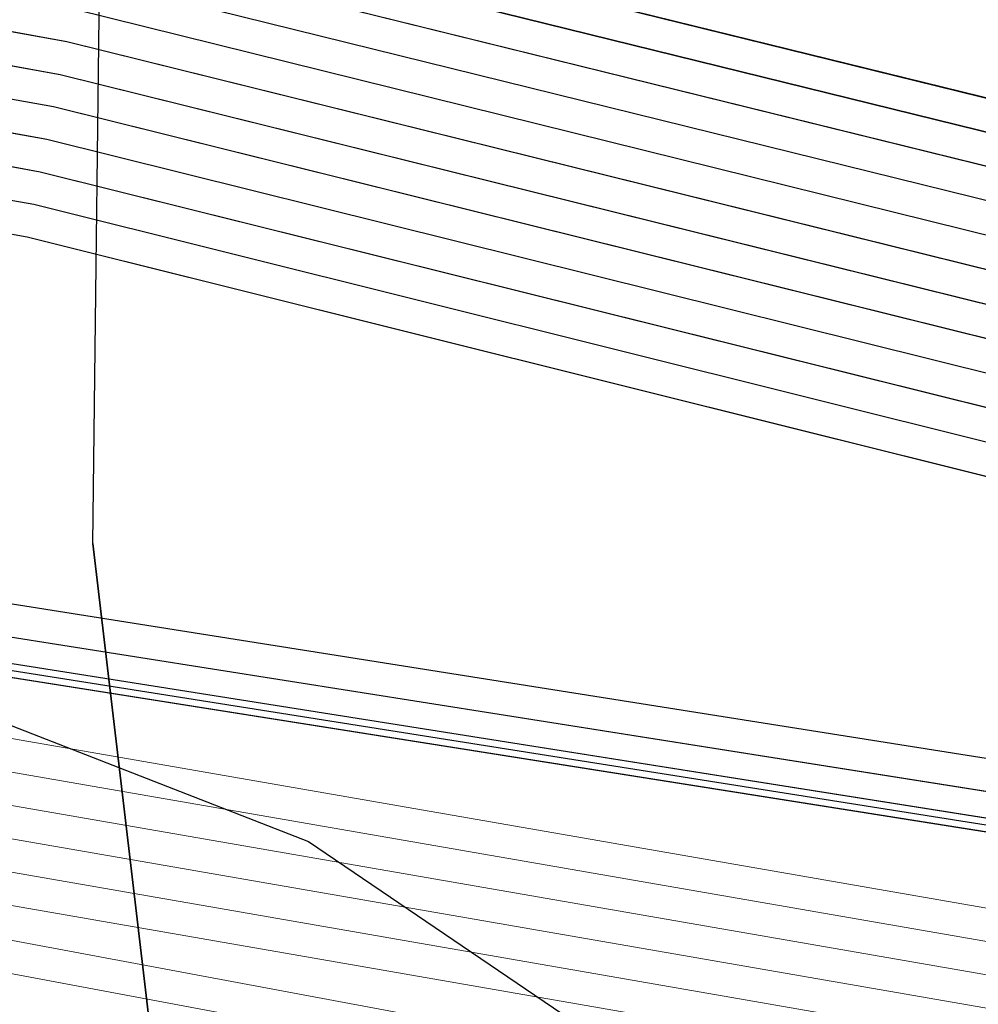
# Model space of a CAD drawing. Header units: metres. Extents: x -502 to 161, y -108 to 174.
# Tile 304 of 656: x -178.27 to -176.82, y -31.31 to -29.83. Entities that reach past the tile are written whole.
import ezdxf

# ---------------------------------------------------------------- set-up
doc = ezdxf.new("R2010")
doc.units = ezdxf.units.M
doc.header["$LTSCALE"] = 0.1
for name, color, linetype in [('BRI31-005.05-5p02-Koordinierung Lageplan 4. BA ZOB West 2022-06-15', 7, 'Continuous'), ('BRI31-005.06-5f07-Koordinierung Lageplan 4. BA ZOB Fernbusbahnh', 7, 'Continuous'), ('BRI32-005.02-5f05-Koordinierung Schemaplan 4 BA ZOB Teilbereich', 7, 'Continuous'), ('BRI32-005.03-5f06-Koordinierung Schemaplan 4 BA ZOB Teilbereich 2 Ost - Bahnhofsallee 2023-01-21', 7, 'Continuous')]:
    doc.layers.add(name, color=color, linetype=linetype)

msp = doc.modelspace()

# ---------------------------------------------------------------- linework, layer by layer
at = {"layer": 'BRI31-005.05-5p02-Koordinierung Lageplan 4. BA ZOB West 2022-06-15', "color": 190, "linetype": 'Continuous', "lineweight": 35, "true_color": 0x7f00ff, "transparency": 33554687, "flags": 128}
for points in [[(-55.7007, -13.3634), (-59.4327, -13.9934), (-61.4087, -14.3464), (-62.2647, -14.4984), (-62.6667, -14.5974), (-62.8907, -14.7334), (-63.5967, -15.2334), (-64.4177, -15.8004), (-64.8657, -15.8864), (-69.7037, -16.7484), (-75.4637, -17.6884), (-81.7337, -18.6534), (-88.9077, -20.0034), (-93.6827, -20.7334), (-98.9647, -21.6334), (-104.5957, -22.9234), (-121.8907, -26.2934), (-126.8117, -27.2034), (-150.4477, -31.7134), (-157.1307, -33.0134), (-162.7687, -32.1234), (-174.7807, -30.4434), (-178.1477, -29.6134), (-179.1357, -29.4334)], [(-93.6747, -20.7824), (-98.9547, -21.6824), (-104.5847, -22.9724), (-121.8807, -26.3424), (-126.8027, -27.2524), (-150.4387, -31.7624), (-150.7407, -31.8214), (-157.1297, -33.0644), (-162.7757, -32.1724), (-174.7877, -30.4934), (-178.1567, -29.6624), (-179.1357, -29.4844)]]:
    msp.add_lwpolyline(points, dxfattribs=at)
at = {"layer": 'BRI31-005.05-5p02-Koordinierung Lageplan 4. BA ZOB West 2022-06-15', "color": 250, "linetype": 'Continuous', "lineweight": 25, "true_color": 0x333333, "transparency": 33554687, "flags": 128}
for points in [[(-179.1357, -29.7394), (-178.2047, -29.9074), (-176.5237, -30.3244), (-174.8367, -30.8434), (-162.8247, -32.5154), (-157.1227, -33.4214), (-150.6707, -32.1644), (-150.3757, -32.1054), (-126.7397, -27.5954), (-121.8107, -26.6854), (-104.5117, -23.3154), (-93.6067, -21.1744), (-88.8337, -20.4444), (-81.6527, -19.0944), (-75.3827, -18.1294), (-69.6317, -17.1894), (-64.2647, -16.2324), (-63.2977, -15.6984), (-62.6077, -15.0894), (-62.1947, -14.8414), (-59.6597, -14.3864), (-59.3767, -14.3364), (-55.6447, -13.7064)], [(-55.6367, -13.7554), (-59.3687, -14.3854), (-59.6507, -14.4354), (-62.1767, -14.8894), (-62.5777, -15.1304), (-63.2687, -15.7394), (-64.2477, -16.2804), (-69.6237, -17.2384), (-75.3737, -18.1784), (-81.6437, -19.1434), (-88.8257, -20.4934), (-93.5977, -21.2234), (-104.5017, -23.3644), (-121.8007, -26.7344), (-126.7307, -27.6444), (-150.3667, -32.1544), (-150.6607, -32.2134), (-157.1217, -33.4724), (-162.8317, -32.5644), (-174.8437, -30.8934), (-176.5357, -30.3734), (-178.2147, -29.9564), (-179.1357, -29.7904)], [(-55.6287, -13.8044), (-59.3607, -14.4344), (-59.6427, -14.4844), (-62.1587, -14.9374), (-62.5477, -15.1714), (-63.2397, -15.7804), (-64.2307, -16.3284), (-69.6157, -17.2874), (-75.3647, -18.2274), (-81.6347, -19.1924), (-88.8177, -20.5424), (-93.5887, -21.2724), (-104.4917, -23.4134), (-121.7907, -26.7834), (-126.7217, -27.6934), (-150.3577, -32.2034), (-150.6507, -32.2624), (-157.1207, -33.5234), (-162.8387, -32.6134), (-174.8507, -30.9434), (-176.5477, -30.4224), (-178.2247, -30.0054), (-179.1357, -29.8414)], [(-55.6207, -13.8534), (-59.3527, -14.4834), (-59.6277, -14.5324), (-62.1407, -14.9854), (-62.5177, -15.2124), (-63.2107, -15.8214), (-64.2137, -16.3764), (-69.6077, -17.3364), (-75.3557, -18.2764), (-81.6257, -19.2414), (-88.8097, -20.5914), (-93.5797, -21.3214), (-104.4817, -23.4624), (-121.7807, -26.8324), (-126.7127, -27.7424), (-150.3487, -32.2524), (-150.6407, -32.3114), (-157.1197, -33.5744), (-162.8457, -32.6624), (-174.8577, -30.9934), (-176.5597, -30.4714), (-178.2347, -30.0544), (-179.1357, -29.8924)], [(-55.6127, -13.9024), (-59.3447, -14.5324), (-59.6247, -14.5824), (-62.1227, -15.0334), (-62.4877, -15.2534), (-63.1817, -15.8624), (-64.1967, -16.4244), (-69.5997, -17.3854), (-75.3467, -18.3254), (-81.6167, -19.2904), (-88.8017, -20.6404), (-93.5707, -21.3704), (-104.4717, -23.5114), (-121.7707, -26.8814), (-126.7037, -27.7914), (-150.3397, -32.3014), (-150.6307, -32.3604), (-157.1187, -33.6254), (-162.8527, -32.7114), (-174.8647, -31.0434), (-176.5717, -30.5204), (-178.2447, -30.1034), (-179.1357, -29.9434)], [(-55.6047, -13.9514), (-59.3367, -14.5814), (-62.1047, -15.0814), (-62.4577, -15.2944), (-63.1527, -15.9034), (-64.1797, -16.4724), (-69.5917, -17.4344), (-75.3377, -18.3744), (-81.6077, -19.3394), (-88.7937, -20.6894), (-93.5617, -21.4194), (-104.4617, -23.5604), (-121.7607, -26.9304), (-126.6947, -27.8404), (-150.3307, -32.3504), (-150.6207, -32.4094), (-157.1177, -33.6764), (-162.8597, -32.7604), (-174.8717, -31.0934), (-176.5837, -30.5694), (-178.2547, -30.1524), (-179.1357, -29.9944)], [(-56.5667, -14.3244), (-56.9487, -14.6244), (-57.8377, -15.3484), (-58.3257, -15.4954), (-59.9937, -15.7044), (-61.6697, -15.9144), (-63.7887, -16.4534), (-69.5837, -17.4834), (-75.3287, -18.4234), (-81.5687, -19.5644), (-84.6457, -20.1594), (-93.6297, -21.6994), (-104.3877, -23.8594), (-121.7187, -27.1554), (-122.6217, -27.3224), (-126.1537, -27.9814), (-137.6357, -30.1594), (-150.2927, -32.5534), (-151.8867, -32.8594), (-157.0417, -33.8394), (-163.2567, -32.9244), (-174.3647, -31.3244), (-178.3997, -30.6854)], [(-56.5467, -14.3734), (-56.9177, -14.6634), (-57.8137, -15.3934), (-58.3107, -15.5434), (-58.9957, -15.6304), (-59.9877, -15.7544), (-61.6607, -15.9634), (-63.7777, -16.5024), (-69.5757, -17.5324), (-75.3197, -18.4724), (-81.5597, -19.6134), (-84.6367, -20.2084), (-93.6207, -21.7484), (-104.3777, -23.9084), (-121.7097, -27.2044), (-122.6127, -27.3714), (-126.1447, -28.0304), (-137.6267, -30.2084), (-150.2837, -32.6024), (-151.8777, -32.9084), (-157.0407, -33.8904), (-163.2637, -32.9734), (-174.3717, -31.3734), (-178.4067, -30.7344)], [(-62.5057, -14.9114), (-62.7017, -15.0274), (-63.4007, -15.5204), (-64.2987, -16.1364), (-69.6477, -17.0914), (-75.4007, -18.0314), (-81.6707, -18.9964), (-88.8497, -20.3464), (-93.6247, -21.0764), (-104.5317, -23.2174), (-121.8307, -26.5874), (-126.7577, -27.4974), (-150.3937, -32.0074), (-150.6907, -32.0664), (-157.1247, -33.3194), (-162.8107, -32.4174), (-174.8227, -30.7434), (-176.4997, -30.2264), (-178.1847, -29.8094), (-179.1357, -29.6374)], [(-62.4797, -14.9544), (-62.6747, -15.0694), (-63.3727, -15.5614), (-64.2817, -16.1844), (-69.6397, -17.1404), (-75.3917, -18.0804), (-81.6617, -19.0454), (-88.8417, -20.3954), (-93.6157, -21.1254), (-104.5217, -23.2664), (-121.8207, -26.6364), (-126.7487, -27.5464), (-150.3847, -32.0564), (-150.6807, -32.1154), (-157.1237, -33.3704), (-162.8177, -32.4664), (-174.8297, -30.7934), (-176.5117, -30.2754), (-178.1947, -29.8584), (-179.1357, -29.6884)], [(-93.6667, -20.8314), (-98.9447, -21.7314), (-104.5737, -23.0214), (-121.8707, -26.3914), (-126.7937, -27.3014), (-150.4297, -31.8114), (-150.7307, -31.8704), (-157.1287, -33.1154), (-162.7827, -32.2214), (-174.7947, -30.5434), (-178.1657, -29.7114), (-179.1357, -29.5354)], [(-93.6587, -20.8804), (-98.9347, -21.7804), (-104.5627, -23.0704), (-121.8607, -26.4404), (-126.7847, -27.3504), (-150.4207, -31.8604), (-150.7207, -31.9194), (-157.1277, -33.1664), (-162.7897, -32.2704), (-174.8017, -30.5934), (-178.1747, -29.7604), (-179.1357, -29.5864)], [(-178.4137, -30.7834), (-174.3787, -31.4224), (-163.2707, -33.0224), (-157.0397, -33.9414), (-154.7687, -33.5094)], [(-178.4207, -30.8324), (-177.8307, -31.0624), (-177.0807, -31.5714), (-176.8157, -32.3424), (-176.5997, -34.5144)]]:
    msp.add_lwpolyline(points, dxfattribs=at)
at = {"layer": 'BRI31-005.05-5p02-Koordinierung Lageplan 4. BA ZOB West 2022-06-15', "color": 7, "linetype": 'Continuous', "lineweight": 13, "transparency": 33554687, "flags": 128}
for points in [[(-61.4667, -16.5364), (-61.8967, -16.5874), (-64.8047, -17.0724), (-67.0677, -17.3534), (-81.2107, -19.8354), (-82.4137, -20.0454), (-83.9977, -20.3754), (-88.8717, -21.3944), (-93.5607, -22.0544), (-96.7847, -22.7254), (-98.7487, -23.1054), (-104.2927, -24.2564), (-104.8637, -24.3634), (-122.5617, -27.6464), (-126.0927, -28.3114), (-137.5747, -30.4814), (-151.2867, -33.0514), (-152.1117, -33.2054), (-156.9627, -34.1054), (-163.4867, -33.2114), (-174.4007, -31.5814), (-178.4277, -30.8814)], [(-61.4607, -16.5864), (-61.8897, -16.6374), (-64.7977, -17.1214), (-67.0607, -17.4024), (-81.2017, -19.8844), (-82.4047, -20.0944), (-83.9877, -20.4244), (-88.8627, -21.4434), (-93.5517, -22.1034), (-96.7747, -22.7744), (-98.7387, -23.1544), (-104.2827, -24.3054), (-104.8547, -24.4124), (-122.5527, -27.6954), (-126.0837, -28.3604), (-137.5657, -30.5304), (-151.2777, -33.1004), (-152.1027, -33.2544), (-156.9617, -34.1564), (-163.4937, -33.2604), (-174.4077, -31.6304), (-178.4347, -30.9304)], [(-178.4417, -30.9794), (-174.4147, -31.6794), (-163.5007, -33.3094), (-156.9607, -34.2074), (-152.0937, -33.3034), (-151.2687, -33.1494), (-137.5567, -30.5794), (-126.0747, -28.4094), (-122.5437, -27.7444), (-104.8457, -24.4614), (-104.2727, -24.3544), (-98.7287, -23.2034), (-96.7647, -22.8234), (-93.5427, -22.1524), (-88.8537, -21.4924), (-83.9777, -20.4734), (-82.3957, -20.1434), (-81.1927, -19.9334), (-67.0537, -17.4514), (-64.7907, -17.1704), (-61.8827, -16.6874), (-61.4547, -16.6364)], [(-61.4487, -16.6864), (-61.8757, -16.7374), (-64.7837, -17.2194), (-67.0467, -17.5004), (-81.1837, -19.9824), (-82.3867, -20.1924), (-83.9677, -20.5224), (-88.8447, -21.5414), (-93.5337, -22.2014), (-96.7547, -22.8724), (-98.7187, -23.2524), (-104.2627, -24.4034), (-104.8367, -24.5104), (-122.5347, -27.7934), (-126.0657, -28.4584), (-137.5477, -30.6284), (-151.2597, -33.1984), (-152.0847, -33.3524), (-156.9597, -34.2584), (-163.5077, -33.3584), (-174.4217, -31.7284), (-178.4487, -31.0284)], [(-178.4557, -31.0774), (-174.4287, -31.7774), (-163.5147, -33.4074), (-156.9587, -34.3094), (-152.0757, -33.4014), (-151.2507, -33.2474), (-137.5387, -30.6774), (-126.0567, -28.5074), (-122.5257, -27.8424), (-104.8277, -24.5594), (-104.2527, -24.4524), (-98.7087, -23.3014), (-96.7447, -22.9214), (-93.5247, -22.2504), (-88.8357, -21.5904), (-83.9577, -20.5714), (-82.3777, -20.2414), (-81.1747, -20.0314), (-67.0397, -17.5494), (-64.7767, -17.2684), (-61.8687, -16.7874), (-61.4427, -16.7364)], [(-178.4627, -31.1264), (-174.4357, -31.8264), (-163.5217, -33.4564), (-156.9577, -34.3604), (-152.0667, -33.4504), (-151.2417, -33.2964), (-137.5297, -30.7264), (-126.0477, -28.5564), (-122.5167, -27.8914), (-104.8187, -24.6084), (-104.2427, -24.5014), (-98.6987, -23.3504), (-96.7347, -22.9704), (-93.5157, -22.2994), (-88.8267, -21.6394), (-83.9477, -20.6204), (-82.3687, -20.2904), (-81.1657, -20.0804), (-67.0327, -17.5984), (-64.7697, -17.3174), (-61.8617, -16.8374), (-61.4367, -16.7864)], [(-96.7147, -23.0684), (-98.6787, -23.4484), (-104.2227, -24.5994), (-104.8007, -24.7064), (-122.4987, -27.9894), (-126.0287, -28.6544), (-137.5117, -30.8244), (-151.2237, -33.3944), (-152.0487, -33.5484), (-156.9557, -34.4624), (-163.5357, -33.5544), (-174.4497, -31.9244), (-178.4697, -31.1754)], [(-96.7047, -23.1184), (-98.6687, -23.4984), (-104.2127, -24.6474), (-104.7917, -24.7554), (-122.4897, -28.0384), (-126.0197, -28.7034), (-137.5027, -30.8734), (-151.2147, -33.4434), (-152.0397, -33.5974), (-156.9547, -34.5134), (-163.5427, -33.6034), (-174.4567, -31.9734), (-178.4767, -31.2244)]]:
    msp.add_lwpolyline(points, dxfattribs=at)
at = {"layer": 'BRI31-005.05-5p02-Koordinierung Lageplan 4. BA ZOB West 2022-06-15', "color": 6, "linetype": 'Continuous', "lineweight": 25, "true_color": 0xff00ff, "transparency": 33554687, "flags": 128}
msp.add_lwpolyline([(-177.0647, -43.3264), (-177.1607, -42.8134), (-176.5507, -40.6574), (-177.0877, -36.3934), (-177.2027, -34.9934), (-177.7077, -33.4534), (-177.9407, -32.4334), (-178.1557, -30.6134), (-178.1307, -28.5234), (-176.8017, -28.7234), (-175.2897, -29.1734)], dxfattribs=at)
at = {"layer": 'BRI31-005.05-5p02-Koordinierung Lageplan 4. BA ZOB West 2022-06-15', "color": 30, "linetype": 'Continuous', "lineweight": 25, "true_color": 0xff7f00, "transparency": 33554687, "flags": 128}
msp.add_lwpolyline([(-178.1557, -30.6134), (-177.9407, -32.4334), (-177.7077, -33.4534), (-177.2027, -34.9934), (-177.0877, -36.3934)], dxfattribs=at)
at = {"layer": 'BRI31-005.05-5p02-Koordinierung Lageplan 4. BA ZOB West 2022-06-15', "color": 114, "linetype": 'Continuous', "lineweight": 25, "true_color": 0x00994c, "transparency": 33554687, "flags": 128}
msp.add_lwpolyline([(-147.5077, -48.5404), (-149.9317, -47.5274), (-150.3717, -47.1584), (-151.4517, -44.7494), (-152.9727, -41.2184), (-153.1397, -40.7934), (-153.4967, -37.8694), (-154.1307, -34.4404), (-154.2627, -33.7494), (-154.4377, -33.5644), (-154.7687, -33.4994), (-154.8317, -33.5104), (-157.0407, -33.9304), (-163.2697, -33.0124), (-174.3777, -31.4124), (-178.4117, -30.7734)], dxfattribs=at)
at = {"layer": 'BRI31-005.05-5p02-Koordinierung Lageplan 4. BA ZOB West 2022-06-15', "color": 1, "linetype": 'Continuous', "lineweight": 25, "true_color": 0xff0000, "transparency": 33554687, "flags": 128}
msp.add_lwpolyline([(-178.4147, -30.7934), (-174.3807, -31.4324), (-163.2727, -33.0324), (-157.0397, -33.9514), (-154.8247, -33.5304), (-154.7707, -33.5194), (-154.4477, -33.5824), (-154.2807, -33.7594), (-154.1507, -34.4444), (-153.5167, -37.8734), (-153.1597, -40.7974), (-152.9907, -41.2264), (-151.4697, -44.7574), (-150.3877, -47.1704), (-149.9417, -47.5454), (-147.5157, -48.5584), (-147.0537, -48.7424), (-146.8017, -48.9034), (-146.4007, -48.9914), (-146.0877, -48.9824), (-145.5437, -48.6024), (-144.8637, -48.2134), (-142.8837, -47.8324)], dxfattribs=at)
at = {"layer": 'BRI31-005.06-5f07-Koordinierung Lageplan 4. BA ZOB Fernbusbahnh', "color": 190, "linetype": 'Continuous', "lineweight": 30, "true_color": 0x7f00ff, "transparency": 33554687, "flags": 128}
for points in [[(-55.7007, -13.3634), (-59.4327, -13.9934), (-61.4087, -14.3464), (-62.2647, -14.4984), (-62.6667, -14.5974), (-62.8907, -14.7334), (-63.5967, -15.2334), (-64.4177, -15.8004), (-64.8657, -15.8864), (-69.7037, -16.7484), (-75.4637, -17.6884), (-81.7337, -18.6534), (-88.9077, -20.0034), (-93.6827, -20.7334), (-98.9647, -21.6334), (-104.5957, -22.9234), (-121.8907, -26.2934), (-126.8117, -27.2034), (-150.4477, -31.7134), (-157.1307, -33.0134), (-162.7687, -32.1234), (-174.7807, -30.4434), (-178.1477, -29.6134), (-179.1357, -29.4334)], [(-93.6747, -20.7824), (-98.9547, -21.6824), (-104.5847, -22.9724), (-121.8807, -26.3424), (-126.8027, -27.2524), (-150.4387, -31.7624), (-150.7407, -31.8214), (-157.1297, -33.0644), (-162.7757, -32.1724), (-174.7877, -30.4934), (-178.1567, -29.6624), (-179.1357, -29.4844)]]:
    msp.add_lwpolyline(points, dxfattribs=at)
at = {"layer": 'BRI31-005.06-5f07-Koordinierung Lageplan 4. BA ZOB Fernbusbahnh', "color": 250, "linetype": 'Continuous', "lineweight": 20, "true_color": 0x333333, "transparency": 33554687, "flags": 128}
for points in [[(-179.1357, -29.7394), (-178.2047, -29.9074), (-176.5237, -30.3244), (-174.8367, -30.8434), (-162.8247, -32.5154), (-157.1227, -33.4214), (-150.6707, -32.1644), (-150.3757, -32.1054), (-126.7397, -27.5954), (-121.8107, -26.6854), (-104.5117, -23.3154), (-93.6067, -21.1744), (-88.8337, -20.4444), (-81.6527, -19.0944), (-75.3827, -18.1294), (-69.6317, -17.1894), (-64.2647, -16.2324), (-63.2977, -15.6984), (-62.6077, -15.0894), (-62.1947, -14.8414), (-59.6597, -14.3864), (-59.3767, -14.3364), (-55.6447, -13.7064)], [(-55.6367, -13.7554), (-59.3687, -14.3854), (-59.6507, -14.4354), (-62.1767, -14.8894), (-62.5777, -15.1304), (-63.2687, -15.7394), (-64.2477, -16.2804), (-69.6237, -17.2384), (-75.3737, -18.1784), (-81.6437, -19.1434), (-88.8257, -20.4934), (-93.5977, -21.2234), (-104.5017, -23.3644), (-121.8007, -26.7344), (-126.7307, -27.6444), (-150.3667, -32.1544), (-150.6607, -32.2134), (-157.1217, -33.4724), (-162.8317, -32.5644), (-174.8437, -30.8934), (-176.5357, -30.3734), (-178.2147, -29.9564), (-179.1357, -29.7904)], [(-55.6287, -13.8044), (-59.3607, -14.4344), (-59.6427, -14.4844), (-62.1587, -14.9374), (-62.5477, -15.1714), (-63.2397, -15.7804), (-64.2307, -16.3284), (-69.6157, -17.2874), (-75.3647, -18.2274), (-81.6347, -19.1924), (-88.8177, -20.5424), (-93.5887, -21.2724), (-104.4917, -23.4134), (-121.7907, -26.7834), (-126.7217, -27.6934), (-150.3577, -32.2034), (-150.6507, -32.2624), (-157.1207, -33.5234), (-162.8387, -32.6134), (-174.8507, -30.9434), (-176.5477, -30.4224), (-178.2247, -30.0054), (-179.1357, -29.8414)], [(-55.6207, -13.8534), (-59.3527, -14.4834), (-59.6277, -14.5324), (-62.1407, -14.9854), (-62.5177, -15.2124), (-63.2107, -15.8214), (-64.2137, -16.3764), (-69.6077, -17.3364), (-75.3557, -18.2764), (-81.6257, -19.2414), (-88.8097, -20.5914), (-93.5797, -21.3214), (-104.4817, -23.4624), (-121.7807, -26.8324), (-126.7127, -27.7424), (-150.3487, -32.2524), (-150.6407, -32.3114), (-157.1197, -33.5744), (-162.8457, -32.6624), (-174.8577, -30.9934), (-176.5597, -30.4714), (-178.2347, -30.0544), (-179.1357, -29.8924)], [(-55.6127, -13.9024), (-59.3447, -14.5324), (-59.6247, -14.5824), (-62.1227, -15.0334), (-62.4877, -15.2534), (-63.1817, -15.8624), (-64.1967, -16.4244), (-69.5997, -17.3854), (-75.3467, -18.3254), (-81.6167, -19.2904), (-88.8017, -20.6404), (-93.5707, -21.3704), (-104.4717, -23.5114), (-121.7707, -26.8814), (-126.7037, -27.7914), (-150.3397, -32.3014), (-150.6307, -32.3604), (-157.1187, -33.6254), (-162.8527, -32.7114), (-174.8647, -31.0434), (-176.5717, -30.5204), (-178.2447, -30.1034), (-179.1357, -29.9434)], [(-55.6047, -13.9514), (-59.3367, -14.5814), (-62.1047, -15.0814), (-62.4577, -15.2944), (-63.1527, -15.9034), (-64.1797, -16.4724), (-69.5917, -17.4344), (-75.3377, -18.3744), (-81.6077, -19.3394), (-88.7937, -20.6894), (-93.5617, -21.4194), (-104.4617, -23.5604), (-121.7607, -26.9304), (-126.6947, -27.8404), (-150.3307, -32.3504), (-150.6207, -32.4094), (-157.1177, -33.6764), (-162.8597, -32.7604), (-174.8717, -31.0934), (-176.5837, -30.5694), (-178.2547, -30.1524), (-179.1357, -29.9944)], [(-56.5667, -14.3244), (-56.9487, -14.6244), (-57.8377, -15.3484), (-58.3257, -15.4954), (-59.9937, -15.7044), (-61.6697, -15.9144), (-63.7887, -16.4534), (-69.5837, -17.4834), (-75.3287, -18.4234), (-81.5687, -19.5644), (-84.6457, -20.1594), (-93.6297, -21.6994), (-104.3877, -23.8594), (-121.7187, -27.1554), (-122.6217, -27.3224), (-126.1537, -27.9814), (-137.6357, -30.1594), (-150.2927, -32.5534), (-151.8867, -32.8594), (-157.0417, -33.8394), (-163.2567, -32.9244), (-174.3647, -31.3244), (-178.3997, -30.6854)], [(-56.5467, -14.3734), (-56.9177, -14.6634), (-57.8137, -15.3934), (-58.3107, -15.5434), (-58.9957, -15.6304), (-59.9877, -15.7544), (-61.6607, -15.9634), (-63.7777, -16.5024), (-69.5757, -17.5324), (-75.3197, -18.4724), (-81.5597, -19.6134), (-84.6367, -20.2084), (-93.6207, -21.7484), (-104.3777, -23.9084), (-121.7097, -27.2044), (-122.6127, -27.3714), (-126.1447, -28.0304), (-137.6267, -30.2084), (-150.2837, -32.6024), (-151.8777, -32.9084), (-157.0407, -33.8904), (-163.2637, -32.9734), (-174.3717, -31.3734), (-178.4067, -30.7344)], [(-62.5057, -14.9114), (-62.7017, -15.0274), (-63.4007, -15.5204), (-64.2987, -16.1364), (-69.6477, -17.0914), (-75.4007, -18.0314), (-81.6707, -18.9964), (-88.8497, -20.3464), (-93.6247, -21.0764), (-104.5317, -23.2174), (-121.8307, -26.5874), (-126.7577, -27.4974), (-150.3937, -32.0074), (-150.6907, -32.0664), (-157.1247, -33.3194), (-162.8107, -32.4174), (-174.8227, -30.7434), (-176.4997, -30.2264), (-178.1847, -29.8094), (-179.1357, -29.6374)], [(-62.4797, -14.9544), (-62.6747, -15.0694), (-63.3727, -15.5614), (-64.2817, -16.1844), (-69.6397, -17.1404), (-75.3917, -18.0804), (-81.6617, -19.0454), (-88.8417, -20.3954), (-93.6157, -21.1254), (-104.5217, -23.2664), (-121.8207, -26.6364), (-126.7487, -27.5464), (-150.3847, -32.0564), (-150.6807, -32.1154), (-157.1237, -33.3704), (-162.8177, -32.4664), (-174.8297, -30.7934), (-176.5117, -30.2754), (-178.1947, -29.8584), (-179.1357, -29.6884)], [(-93.6667, -20.8314), (-98.9447, -21.7314), (-104.5737, -23.0214), (-121.8707, -26.3914), (-126.7937, -27.3014), (-150.4297, -31.8114), (-150.7307, -31.8704), (-157.1287, -33.1154), (-162.7827, -32.2214), (-174.7947, -30.5434), (-178.1657, -29.7114), (-179.1357, -29.5354)], [(-93.6587, -20.8804), (-98.9347, -21.7804), (-104.5627, -23.0704), (-121.8607, -26.4404), (-126.7847, -27.3504), (-150.4207, -31.8604), (-150.7207, -31.9194), (-157.1277, -33.1664), (-162.7897, -32.2704), (-174.8017, -30.5934), (-178.1747, -29.7604), (-179.1357, -29.5864)], [(-178.4137, -30.7834), (-174.3787, -31.4224), (-163.2707, -33.0224), (-157.0397, -33.9414), (-154.7687, -33.5094)], [(-178.4207, -30.8324), (-177.8307, -31.0624), (-177.0807, -31.5714), (-176.8157, -32.3424), (-176.5997, -34.5144)]]:
    msp.add_lwpolyline(points, dxfattribs=at)
at = {"layer": 'BRI31-005.06-5f07-Koordinierung Lageplan 4. BA ZOB Fernbusbahnh', "color": 7, "linetype": 'Continuous', "lineweight": 9, "transparency": 33554687, "flags": 128}
for points in [[(-61.4667, -16.5364), (-61.8967, -16.5874), (-64.8047, -17.0724), (-67.0677, -17.3534), (-81.2107, -19.8354), (-82.4137, -20.0454), (-83.9977, -20.3754), (-88.8717, -21.3944), (-93.5607, -22.0544), (-96.7847, -22.7254), (-98.7487, -23.1054), (-104.2927, -24.2564), (-104.8637, -24.3634), (-122.5617, -27.6464), (-126.0927, -28.3114), (-137.5747, -30.4814), (-151.2867, -33.0514), (-152.1117, -33.2054), (-156.9627, -34.1054), (-163.4867, -33.2114), (-174.4007, -31.5814), (-178.4277, -30.8814)], [(-61.4607, -16.5864), (-61.8897, -16.6374), (-64.7977, -17.1214), (-67.0607, -17.4024), (-81.2017, -19.8844), (-82.4047, -20.0944), (-83.9877, -20.4244), (-88.8627, -21.4434), (-93.5517, -22.1034), (-96.7747, -22.7744), (-98.7387, -23.1544), (-104.2827, -24.3054), (-104.8547, -24.4124), (-122.5527, -27.6954), (-126.0837, -28.3604), (-137.5657, -30.5304), (-151.2777, -33.1004), (-152.1027, -33.2544), (-156.9617, -34.1564), (-163.4937, -33.2604), (-174.4077, -31.6304), (-178.4347, -30.9304)], [(-178.4417, -30.9794), (-174.4147, -31.6794), (-163.5007, -33.3094), (-156.9607, -34.2074), (-152.0937, -33.3034), (-151.2687, -33.1494), (-137.5567, -30.5794), (-126.0747, -28.4094), (-122.5437, -27.7444), (-104.8457, -24.4614), (-104.2727, -24.3544), (-98.7287, -23.2034), (-96.7647, -22.8234), (-93.5427, -22.1524), (-88.8537, -21.4924), (-83.9777, -20.4734), (-82.3957, -20.1434), (-81.1927, -19.9334), (-67.0537, -17.4514), (-64.7907, -17.1704), (-61.8827, -16.6874), (-61.4547, -16.6364)], [(-61.4487, -16.6864), (-61.8757, -16.7374), (-64.7837, -17.2194), (-67.0467, -17.5004), (-81.1837, -19.9824), (-82.3867, -20.1924), (-83.9677, -20.5224), (-88.8447, -21.5414), (-93.5337, -22.2014), (-96.7547, -22.8724), (-98.7187, -23.2524), (-104.2627, -24.4034), (-104.8367, -24.5104), (-122.5347, -27.7934), (-126.0657, -28.4584), (-137.5477, -30.6284), (-151.2597, -33.1984), (-152.0847, -33.3524), (-156.9597, -34.2584), (-163.5077, -33.3584), (-174.4217, -31.7284), (-178.4487, -31.0284)], [(-178.4557, -31.0774), (-174.4287, -31.7774), (-163.5147, -33.4074), (-156.9587, -34.3094), (-152.0757, -33.4014), (-151.2507, -33.2474), (-137.5387, -30.6774), (-126.0567, -28.5074), (-122.5257, -27.8424), (-104.8277, -24.5594), (-104.2527, -24.4524), (-98.7087, -23.3014), (-96.7447, -22.9214), (-93.5247, -22.2504), (-88.8357, -21.5904), (-83.9577, -20.5714), (-82.3777, -20.2414), (-81.1747, -20.0314), (-67.0397, -17.5494), (-64.7767, -17.2684), (-61.8687, -16.7874), (-61.4427, -16.7364)], [(-178.4627, -31.1264), (-174.4357, -31.8264), (-163.5217, -33.4564), (-156.9577, -34.3604), (-152.0667, -33.4504), (-151.2417, -33.2964), (-137.5297, -30.7264), (-126.0477, -28.5564), (-122.5167, -27.8914), (-104.8187, -24.6084), (-104.2427, -24.5014), (-98.6987, -23.3504), (-96.7347, -22.9704), (-93.5157, -22.2994), (-88.8267, -21.6394), (-83.9477, -20.6204), (-82.3687, -20.2904), (-81.1657, -20.0804), (-67.0327, -17.5984), (-64.7697, -17.3174), (-61.8617, -16.8374), (-61.4367, -16.7864)], [(-96.7147, -23.0684), (-98.6787, -23.4484), (-104.2227, -24.5994), (-104.8007, -24.7064), (-122.4987, -27.9894), (-126.0287, -28.6544), (-137.5117, -30.8244), (-151.2237, -33.3944), (-152.0487, -33.5484), (-156.9557, -34.4624), (-163.5357, -33.5544), (-174.4497, -31.9244), (-178.4697, -31.1754)], [(-96.7047, -23.1184), (-98.6687, -23.4984), (-104.2127, -24.6474), (-104.7917, -24.7554), (-122.4897, -28.0384), (-126.0197, -28.7034), (-137.5027, -30.8734), (-151.2147, -33.4434), (-152.0397, -33.5974), (-156.9547, -34.5134), (-163.5427, -33.6034), (-174.4567, -31.9734), (-178.4767, -31.2244)]]:
    msp.add_lwpolyline(points, dxfattribs=at)
at = {"layer": 'BRI31-005.06-5f07-Koordinierung Lageplan 4. BA ZOB Fernbusbahnh', "color": 114, "linetype": 'Continuous', "lineweight": 20, "true_color": 0x00994c, "transparency": 33554687, "flags": 128}
msp.add_lwpolyline([(-147.5077, -48.5404), (-149.9317, -47.5274), (-150.3717, -47.1584), (-151.4517, -44.7494), (-152.9727, -41.2184), (-153.1397, -40.7934), (-153.4967, -37.8694), (-154.1307, -34.4404), (-154.2627, -33.7494), (-154.4377, -33.5644), (-154.7687, -33.4994), (-154.8317, -33.5104), (-157.0407, -33.9304), (-163.2697, -33.0124), (-174.3777, -31.4124), (-178.4117, -30.7734)], dxfattribs=at)
at = {"layer": 'BRI31-005.06-5f07-Koordinierung Lageplan 4. BA ZOB Fernbusbahnh', "color": 1, "linetype": 'Continuous', "lineweight": 20, "true_color": 0xff0000, "transparency": 33554687, "flags": 128}
msp.add_lwpolyline([(-178.4147, -30.7934), (-174.3807, -31.4324), (-163.2727, -33.0324), (-157.0397, -33.9514), (-154.8247, -33.5304), (-154.7707, -33.5194), (-154.4477, -33.5824), (-154.2807, -33.7594), (-154.1507, -34.4444), (-153.5167, -37.8734), (-153.1597, -40.7974), (-152.9907, -41.2264), (-151.4697, -44.7574), (-150.3877, -47.1704), (-149.9417, -47.5454), (-147.5157, -48.5584), (-147.0537, -48.7424), (-146.8017, -48.9034), (-146.4007, -48.9914), (-146.0877, -48.9824), (-145.5437, -48.6024), (-144.8637, -48.2134), (-142.8837, -47.8324)], dxfattribs=at)
at = {"layer": 'BRI32-005.02-5f05-Koordinierung Schemaplan 4 BA ZOB Teilbereich', "color": 190, "linetype": 'Continuous', "lineweight": 35, "true_color": 0x7f00ff, "transparency": 33554687, "flags": 128}
for points in [[(-55.7007, -13.3634), (-59.4327, -13.9934), (-61.4087, -14.3464), (-62.2647, -14.4984), (-62.6667, -14.5974), (-62.8907, -14.7334), (-63.5967, -15.2334), (-64.4177, -15.8004), (-64.8657, -15.8864), (-69.7037, -16.7484), (-75.4637, -17.6884), (-81.7337, -18.6534), (-88.9077, -20.0034), (-93.6827, -20.7334), (-98.9647, -21.6334), (-104.5957, -22.9234), (-121.8907, -26.2934), (-126.8117, -27.2034), (-150.4477, -31.7134), (-157.1307, -33.0134), (-162.7687, -32.1234), (-174.7807, -30.4434), (-178.1477, -29.6134), (-179.1357, -29.4334)], [(-93.6747, -20.7824), (-98.9547, -21.6824), (-104.5847, -22.9724), (-121.8807, -26.3424), (-126.8027, -27.2524), (-150.4387, -31.7624), (-150.7407, -31.8214), (-157.1297, -33.0644), (-162.7757, -32.1724), (-174.7877, -30.4934), (-178.1567, -29.6624), (-179.1357, -29.4844)]]:
    msp.add_lwpolyline(points, dxfattribs=at)
at = {"layer": 'BRI32-005.02-5f05-Koordinierung Schemaplan 4 BA ZOB Teilbereich', "color": 250, "linetype": 'Continuous', "lineweight": 25, "true_color": 0x333333, "transparency": 33554687, "flags": 128}
for points in [[(-179.1357, -29.7394), (-178.2047, -29.9074), (-176.5237, -30.3244), (-174.8367, -30.8434), (-162.8247, -32.5154), (-157.1227, -33.4214), (-150.6707, -32.1644), (-150.3757, -32.1054), (-126.7397, -27.5954), (-121.8107, -26.6854), (-104.5117, -23.3154), (-93.6067, -21.1744), (-88.8337, -20.4444), (-81.6527, -19.0944), (-75.3827, -18.1294), (-69.6317, -17.1894), (-64.2647, -16.2324), (-63.2977, -15.6984), (-62.6077, -15.0894), (-62.1947, -14.8414), (-59.6597, -14.3864), (-59.3767, -14.3364), (-55.6447, -13.7064)], [(-55.6367, -13.7554), (-59.3687, -14.3854), (-59.6507, -14.4354), (-62.1767, -14.8894), (-62.5777, -15.1304), (-63.2687, -15.7394), (-64.2477, -16.2804), (-69.6237, -17.2384), (-75.3737, -18.1784), (-81.6437, -19.1434), (-88.8257, -20.4934), (-93.5977, -21.2234), (-104.5017, -23.3644), (-121.8007, -26.7344), (-126.7307, -27.6444), (-150.3667, -32.1544), (-150.6607, -32.2134), (-157.1217, -33.4724), (-162.8317, -32.5644), (-174.8437, -30.8934), (-176.5357, -30.3734), (-178.2147, -29.9564), (-179.1357, -29.7904)], [(-55.6287, -13.8044), (-59.3607, -14.4344), (-59.6427, -14.4844), (-62.1587, -14.9374), (-62.5477, -15.1714), (-63.2397, -15.7804), (-64.2307, -16.3284), (-69.6157, -17.2874), (-75.3647, -18.2274), (-81.6347, -19.1924), (-88.8177, -20.5424), (-93.5887, -21.2724), (-104.4917, -23.4134), (-121.7907, -26.7834), (-126.7217, -27.6934), (-150.3577, -32.2034), (-150.6507, -32.2624), (-157.1207, -33.5234), (-162.8387, -32.6134), (-174.8507, -30.9434), (-176.5477, -30.4224), (-178.2247, -30.0054), (-179.1357, -29.8414)], [(-55.6207, -13.8534), (-59.3527, -14.4834), (-59.6277, -14.5324), (-62.1407, -14.9854), (-62.5177, -15.2124), (-63.2107, -15.8214), (-64.2137, -16.3764), (-69.6077, -17.3364), (-75.3557, -18.2764), (-81.6257, -19.2414), (-88.8097, -20.5914), (-93.5797, -21.3214), (-104.4817, -23.4624), (-121.7807, -26.8324), (-126.7127, -27.7424), (-150.3487, -32.2524), (-150.6407, -32.3114), (-157.1197, -33.5744), (-162.8457, -32.6624), (-174.8577, -30.9934), (-176.5597, -30.4714), (-178.2347, -30.0544), (-179.1357, -29.8924)], [(-55.6127, -13.9024), (-59.3447, -14.5324), (-59.6247, -14.5824), (-62.1227, -15.0334), (-62.4877, -15.2534), (-63.1817, -15.8624), (-64.1967, -16.4244), (-69.5997, -17.3854), (-75.3467, -18.3254), (-81.6167, -19.2904), (-88.8017, -20.6404), (-93.5707, -21.3704), (-104.4717, -23.5114), (-121.7707, -26.8814), (-126.7037, -27.7914), (-150.3397, -32.3014), (-150.6307, -32.3604), (-157.1187, -33.6254), (-162.8527, -32.7114), (-174.8647, -31.0434), (-176.5717, -30.5204), (-178.2447, -30.1034), (-179.1357, -29.9434)], [(-55.6047, -13.9514), (-59.3367, -14.5814), (-62.1047, -15.0814), (-62.4577, -15.2944), (-63.1527, -15.9034), (-64.1797, -16.4724), (-69.5917, -17.4344), (-75.3377, -18.3744), (-81.6077, -19.3394), (-88.7937, -20.6894), (-93.5617, -21.4194), (-104.4617, -23.5604), (-121.7607, -26.9304), (-126.6947, -27.8404), (-150.3307, -32.3504), (-150.6207, -32.4094), (-157.1177, -33.6764), (-162.8597, -32.7604), (-174.8717, -31.0934), (-176.5837, -30.5694), (-178.2547, -30.1524), (-179.1357, -29.9944)], [(-56.5667, -14.3244), (-56.9487, -14.6244), (-57.8377, -15.3484), (-58.3257, -15.4954), (-59.9937, -15.7044), (-61.6697, -15.9144), (-63.7887, -16.4534), (-69.5837, -17.4834), (-75.3287, -18.4234), (-81.5687, -19.5644), (-84.6457, -20.1594), (-93.6297, -21.6994), (-104.3877, -23.8594), (-121.7187, -27.1554), (-122.6217, -27.3224), (-126.1537, -27.9814), (-137.6357, -30.1594), (-150.2927, -32.5534), (-151.8867, -32.8594), (-157.0417, -33.8394), (-163.2567, -32.9244), (-174.3647, -31.3244), (-178.3997, -30.6854)], [(-56.5467, -14.3734), (-56.9177, -14.6634), (-57.8137, -15.3934), (-58.3107, -15.5434), (-58.9957, -15.6304), (-59.9877, -15.7544), (-61.6607, -15.9634), (-63.7777, -16.5024), (-69.5757, -17.5324), (-75.3197, -18.4724), (-81.5597, -19.6134), (-84.6367, -20.2084), (-93.6207, -21.7484), (-104.3777, -23.9084), (-121.7097, -27.2044), (-122.6127, -27.3714), (-126.1447, -28.0304), (-137.6267, -30.2084), (-150.2837, -32.6024), (-151.8777, -32.9084), (-157.0407, -33.8904), (-163.2637, -32.9734), (-174.3717, -31.3734), (-178.4067, -30.7344)], [(-93.6667, -20.8314), (-98.9447, -21.7314), (-104.5737, -23.0214), (-121.8707, -26.3914), (-126.7937, -27.3014), (-150.4297, -31.8114), (-150.7307, -31.8704), (-157.1287, -33.1154), (-162.7827, -32.2214), (-174.7947, -30.5434), (-178.1657, -29.7114), (-179.1357, -29.5354)], [(-93.6587, -20.8804), (-98.9347, -21.7804), (-104.5627, -23.0704), (-121.8607, -26.4404), (-126.7847, -27.3504), (-150.4207, -31.8604), (-150.7207, -31.9194), (-157.1277, -33.1664), (-162.7897, -32.2704), (-174.8017, -30.5934), (-178.1747, -29.7604), (-179.1357, -29.5864)]]:
    msp.add_lwpolyline(points, dxfattribs=at)
at = {"layer": 'BRI32-005.02-5f05-Koordinierung Schemaplan 4 BA ZOB Teilbereich', "color": 7, "linetype": 'Continuous', "lineweight": 13, "transparency": 33554687, "flags": 128}
for points in [[(-96.7147, -23.0684), (-98.6787, -23.4484), (-104.2227, -24.5994), (-104.8007, -24.7064), (-122.4987, -27.9894), (-126.0287, -28.6544), (-137.5117, -30.8244), (-151.2237, -33.3944), (-152.0487, -33.5484), (-156.9557, -34.4624), (-163.5357, -33.5544), (-174.4497, -31.9244), (-178.4697, -31.1754)], [(-96.7047, -23.1184), (-98.6687, -23.4984), (-104.2127, -24.6474), (-104.7917, -24.7554), (-122.4897, -28.0384), (-126.0197, -28.7034), (-137.5027, -30.8734), (-151.2147, -33.4434), (-152.0397, -33.5974), (-156.9547, -34.5134), (-163.5427, -33.6034), (-174.4567, -31.9734), (-178.4767, -31.2244)]]:
    msp.add_lwpolyline(points, dxfattribs=at)
at = {"layer": 'BRI32-005.03-5f06-Koordinierung Schemaplan 4 BA ZOB Teilbereich 2 Ost - Bahnhofsallee 2023-01-21', "color": 190, "linetype": 'Continuous', "lineweight": 30, "true_color": 0x7f00ff, "transparency": 33554687, "flags": 128}
for points in [[(-55.7007, -13.3634), (-59.4327, -13.9934), (-61.4087, -14.3464), (-62.2647, -14.4984), (-62.6667, -14.5974), (-62.8907, -14.7334), (-63.5967, -15.2334), (-64.4177, -15.8004), (-64.8657, -15.8864), (-69.7037, -16.7484), (-75.4637, -17.6884), (-81.7337, -18.6534), (-88.9077, -20.0034), (-93.6827, -20.7334), (-98.9647, -21.6334), (-104.5957, -22.9234), (-121.8907, -26.2934), (-126.8117, -27.2034), (-150.4477, -31.7134), (-157.1307, -33.0134), (-162.7687, -32.1234), (-174.7807, -30.4434), (-178.1477, -29.6134), (-179.1357, -29.4334)], [(-93.6747, -20.7824), (-98.9547, -21.6824), (-104.5847, -22.9724), (-121.8807, -26.3424), (-126.8027, -27.2524), (-150.4387, -31.7624), (-150.7407, -31.8214), (-157.1297, -33.0644), (-162.7757, -32.1724), (-174.7877, -30.4934), (-178.1567, -29.6624), (-179.1357, -29.4844)]]:
    msp.add_lwpolyline(points, dxfattribs=at)
at = {"layer": 'BRI32-005.03-5f06-Koordinierung Schemaplan 4 BA ZOB Teilbereich 2 Ost - Bahnhofsallee 2023-01-21', "color": 250, "linetype": 'Continuous', "lineweight": 20, "true_color": 0x333333, "transparency": 33554687, "flags": 128}
for points in [[(-179.1357, -29.7394), (-178.2047, -29.9074), (-176.5237, -30.3244), (-174.8367, -30.8434), (-162.8247, -32.5154), (-157.1227, -33.4214), (-150.6707, -32.1644), (-150.3757, -32.1054), (-126.7397, -27.5954), (-121.8107, -26.6854), (-104.5117, -23.3154), (-93.6067, -21.1744), (-88.8337, -20.4444), (-81.6527, -19.0944), (-75.3827, -18.1294), (-69.6317, -17.1894), (-64.2647, -16.2324), (-63.2977, -15.6984), (-62.6077, -15.0894), (-62.1947, -14.8414), (-59.6597, -14.3864), (-59.3767, -14.3364), (-55.6447, -13.7064)], [(-55.6367, -13.7554), (-59.3687, -14.3854), (-59.6507, -14.4354), (-62.1767, -14.8894), (-62.5777, -15.1304), (-63.2687, -15.7394), (-64.2477, -16.2804), (-69.6237, -17.2384), (-75.3737, -18.1784), (-81.6437, -19.1434), (-88.8257, -20.4934), (-93.5977, -21.2234), (-104.5017, -23.3644), (-121.8007, -26.7344), (-126.7307, -27.6444), (-150.3667, -32.1544), (-150.6607, -32.2134), (-157.1217, -33.4724), (-162.8317, -32.5644), (-174.8437, -30.8934), (-176.5357, -30.3734), (-178.2147, -29.9564), (-179.1357, -29.7904)], [(-55.6287, -13.8044), (-59.3607, -14.4344), (-59.6427, -14.4844), (-62.1587, -14.9374), (-62.5477, -15.1714), (-63.2397, -15.7804), (-64.2307, -16.3284), (-69.6157, -17.2874), (-75.3647, -18.2274), (-81.6347, -19.1924), (-88.8177, -20.5424), (-93.5887, -21.2724), (-104.4917, -23.4134), (-121.7907, -26.7834), (-126.7217, -27.6934), (-150.3577, -32.2034), (-150.6507, -32.2624), (-157.1207, -33.5234), (-162.8387, -32.6134), (-174.8507, -30.9434), (-176.5477, -30.4224), (-178.2247, -30.0054), (-179.1357, -29.8414)], [(-55.6207, -13.8534), (-59.3527, -14.4834), (-59.6277, -14.5324), (-62.1407, -14.9854), (-62.5177, -15.2124), (-63.2107, -15.8214), (-64.2137, -16.3764), (-69.6077, -17.3364), (-75.3557, -18.2764), (-81.6257, -19.2414), (-88.8097, -20.5914), (-93.5797, -21.3214), (-104.4817, -23.4624), (-121.7807, -26.8324), (-126.7127, -27.7424), (-150.3487, -32.2524), (-150.6407, -32.3114), (-157.1197, -33.5744), (-162.8457, -32.6624), (-174.8577, -30.9934), (-176.5597, -30.4714), (-178.2347, -30.0544), (-179.1357, -29.8924)], [(-55.6127, -13.9024), (-59.3447, -14.5324), (-59.6247, -14.5824), (-62.1227, -15.0334), (-62.4877, -15.2534), (-63.1817, -15.8624), (-64.1967, -16.4244), (-69.5997, -17.3854), (-75.3467, -18.3254), (-81.6167, -19.2904), (-88.8017, -20.6404), (-93.5707, -21.3704), (-104.4717, -23.5114), (-121.7707, -26.8814), (-126.7037, -27.7914), (-150.3397, -32.3014), (-150.6307, -32.3604), (-157.1187, -33.6254), (-162.8527, -32.7114), (-174.8647, -31.0434), (-176.5717, -30.5204), (-178.2447, -30.1034), (-179.1357, -29.9434)], [(-55.6047, -13.9514), (-59.3367, -14.5814), (-62.1047, -15.0814), (-62.4577, -15.2944), (-63.1527, -15.9034), (-64.1797, -16.4724), (-69.5917, -17.4344), (-75.3377, -18.3744), (-81.6077, -19.3394), (-88.7937, -20.6894), (-93.5617, -21.4194), (-104.4617, -23.5604), (-121.7607, -26.9304), (-126.6947, -27.8404), (-150.3307, -32.3504), (-150.6207, -32.4094), (-157.1177, -33.6764), (-162.8597, -32.7604), (-174.8717, -31.0934), (-176.5837, -30.5694), (-178.2547, -30.1524), (-179.1357, -29.9944)], [(-56.5667, -14.3244), (-56.9487, -14.6244), (-57.8377, -15.3484), (-58.3257, -15.4954), (-59.9937, -15.7044), (-61.6697, -15.9144), (-63.7887, -16.4534), (-69.5837, -17.4834), (-75.3287, -18.4234), (-81.5687, -19.5644), (-84.6457, -20.1594), (-93.6297, -21.6994), (-104.3877, -23.8594), (-121.7187, -27.1554), (-122.6217, -27.3224), (-126.1537, -27.9814), (-137.6357, -30.1594), (-150.2927, -32.5534), (-151.8867, -32.8594), (-157.0417, -33.8394), (-163.2567, -32.9244), (-174.3647, -31.3244), (-178.3997, -30.6854)], [(-56.5467, -14.3734), (-56.9177, -14.6634), (-57.8137, -15.3934), (-58.3107, -15.5434), (-58.9957, -15.6304), (-59.9877, -15.7544), (-61.6607, -15.9634), (-63.7777, -16.5024), (-69.5757, -17.5324), (-75.3197, -18.4724), (-81.5597, -19.6134), (-84.6367, -20.2084), (-93.6207, -21.7484), (-104.3777, -23.9084), (-121.7097, -27.2044), (-122.6127, -27.3714), (-126.1447, -28.0304), (-137.6267, -30.2084), (-150.2837, -32.6024), (-151.8777, -32.9084), (-157.0407, -33.8904), (-163.2637, -32.9734), (-174.3717, -31.3734), (-178.4067, -30.7344)], [(-62.5057, -14.9114), (-62.7017, -15.0274), (-63.4007, -15.5204), (-64.2987, -16.1364), (-69.6477, -17.0914), (-75.4007, -18.0314), (-81.6707, -18.9964), (-88.8497, -20.3464), (-93.6247, -21.0764), (-104.5317, -23.2174), (-121.8307, -26.5874), (-126.7577, -27.4974), (-150.3937, -32.0074), (-150.6907, -32.0664), (-157.1247, -33.3194), (-162.8107, -32.4174), (-174.8227, -30.7434), (-176.4997, -30.2264), (-178.1847, -29.8094), (-179.1357, -29.6374)], [(-62.4797, -14.9544), (-62.6747, -15.0694), (-63.3727, -15.5614), (-64.2817, -16.1844), (-69.6397, -17.1404), (-75.3917, -18.0804), (-81.6617, -19.0454), (-88.8417, -20.3954), (-93.6157, -21.1254), (-104.5217, -23.2664), (-121.8207, -26.6364), (-126.7487, -27.5464), (-150.3847, -32.0564), (-150.6807, -32.1154), (-157.1237, -33.3704), (-162.8177, -32.4664), (-174.8297, -30.7934), (-176.5117, -30.2754), (-178.1947, -29.8584), (-179.1357, -29.6884)], [(-93.6667, -20.8314), (-98.9447, -21.7314), (-104.5737, -23.0214), (-121.8707, -26.3914), (-126.7937, -27.3014), (-150.4297, -31.8114), (-150.7307, -31.8704), (-157.1287, -33.1154), (-162.7827, -32.2214), (-174.7947, -30.5434), (-178.1657, -29.7114), (-179.1357, -29.5354)], [(-93.6587, -20.8804), (-98.9347, -21.7804), (-104.5627, -23.0704), (-121.8607, -26.4404), (-126.7847, -27.3504), (-150.4207, -31.8604), (-150.7207, -31.9194), (-157.1277, -33.1664), (-162.7897, -32.2704), (-174.8017, -30.5934), (-178.1747, -29.7604), (-179.1357, -29.5864)]]:
    msp.add_lwpolyline(points, dxfattribs=at)
at = {"layer": 'BRI32-005.03-5f06-Koordinierung Schemaplan 4 BA ZOB Teilbereich 2 Ost - Bahnhofsallee 2023-01-21', "color": 7, "linetype": 'Continuous', "lineweight": 9, "transparency": 33554687, "flags": 128}
for points in [[(-61.4667, -16.5364), (-61.8967, -16.5874), (-64.8047, -17.0724), (-67.0677, -17.3534), (-81.2107, -19.8354), (-82.4137, -20.0454), (-83.9977, -20.3754), (-88.8717, -21.3944), (-93.5607, -22.0544), (-96.7847, -22.7254), (-98.7487, -23.1054), (-104.2927, -24.2564), (-104.8637, -24.3634), (-122.5617, -27.6464), (-126.0927, -28.3114), (-137.5747, -30.4814), (-151.2867, -33.0514), (-152.1117, -33.2054), (-156.9627, -34.1054), (-163.4867, -33.2114), (-174.4007, -31.5814), (-178.4277, -30.8814)], [(-61.4607, -16.5864), (-61.8897, -16.6374), (-64.7977, -17.1214), (-67.0607, -17.4024), (-81.2017, -19.8844), (-82.4047, -20.0944), (-83.9877, -20.4244), (-88.8627, -21.4434), (-93.5517, -22.1034), (-96.7747, -22.7744), (-98.7387, -23.1544), (-104.2827, -24.3054), (-104.8547, -24.4124), (-122.5527, -27.6954), (-126.0837, -28.3604), (-137.5657, -30.5304), (-151.2777, -33.1004), (-152.1027, -33.2544), (-156.9617, -34.1564), (-163.4937, -33.2604), (-174.4077, -31.6304), (-178.4347, -30.9304)], [(-178.4417, -30.9794), (-174.4147, -31.6794), (-163.5007, -33.3094), (-156.9607, -34.2074), (-152.0937, -33.3034), (-151.2687, -33.1494), (-137.5567, -30.5794), (-126.0747, -28.4094), (-122.5437, -27.7444), (-104.8457, -24.4614), (-104.2727, -24.3544), (-98.7287, -23.2034), (-96.7647, -22.8234), (-93.5427, -22.1524), (-88.8537, -21.4924), (-83.9777, -20.4734), (-82.3957, -20.1434), (-81.1927, -19.9334), (-67.0537, -17.4514), (-64.7907, -17.1704), (-61.8827, -16.6874), (-61.4547, -16.6364)], [(-61.4487, -16.6864), (-61.8757, -16.7374), (-64.7837, -17.2194), (-67.0467, -17.5004), (-81.1837, -19.9824), (-82.3867, -20.1924), (-83.9677, -20.5224), (-88.8447, -21.5414), (-93.5337, -22.2014), (-96.7547, -22.8724), (-98.7187, -23.2524), (-104.2627, -24.4034), (-104.8367, -24.5104), (-122.5347, -27.7934), (-126.0657, -28.4584), (-137.5477, -30.6284), (-151.2597, -33.1984), (-152.0847, -33.3524), (-156.9597, -34.2584), (-163.5077, -33.3584), (-174.4217, -31.7284), (-178.4487, -31.0284)], [(-178.4557, -31.0774), (-174.4287, -31.7774), (-163.5147, -33.4074), (-156.9587, -34.3094), (-152.0757, -33.4014), (-151.2507, -33.2474), (-137.5387, -30.6774), (-126.0567, -28.5074), (-122.5257, -27.8424), (-104.8277, -24.5594), (-104.2527, -24.4524), (-98.7087, -23.3014), (-96.7447, -22.9214), (-93.5247, -22.2504), (-88.8357, -21.5904), (-83.9577, -20.5714), (-82.3777, -20.2414), (-81.1747, -20.0314), (-67.0397, -17.5494), (-64.7767, -17.2684), (-61.8687, -16.7874), (-61.4427, -16.7364)], [(-178.4627, -31.1264), (-174.4357, -31.8264), (-163.5217, -33.4564), (-156.9577, -34.3604), (-152.0667, -33.4504), (-151.2417, -33.2964), (-137.5297, -30.7264), (-126.0477, -28.5564), (-122.5167, -27.8914), (-104.8187, -24.6084), (-104.2427, -24.5014), (-98.6987, -23.3504), (-96.7347, -22.9704), (-93.5157, -22.2994), (-88.8267, -21.6394), (-83.9477, -20.6204), (-82.3687, -20.2904), (-81.1657, -20.0804), (-67.0327, -17.5984), (-64.7697, -17.3174), (-61.8617, -16.8374), (-61.4367, -16.7864)], [(-96.7147, -23.0684), (-98.6787, -23.4484), (-104.2227, -24.5994), (-104.8007, -24.7064), (-122.4987, -27.9894), (-126.0287, -28.6544), (-137.5117, -30.8244), (-151.2237, -33.3944), (-152.0487, -33.5484), (-156.9557, -34.4624), (-163.5357, -33.5544), (-174.4497, -31.9244), (-178.4697, -31.1754)], [(-96.7047, -23.1184), (-98.6687, -23.4984), (-104.2127, -24.6474), (-104.7917, -24.7554), (-122.4897, -28.0384), (-126.0197, -28.7034), (-137.5027, -30.8734), (-151.2147, -33.4434), (-152.0397, -33.5974), (-156.9547, -34.5134), (-163.5427, -33.6034), (-174.4567, -31.9734), (-178.4767, -31.2244)]]:
    msp.add_lwpolyline(points, dxfattribs=at)

doc.saveas('drawing.dxf')
